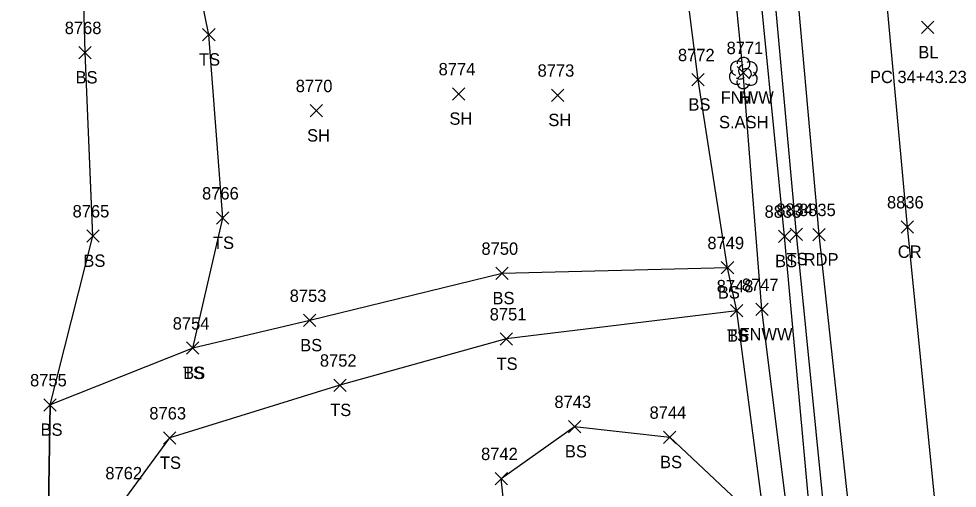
# Model space of a CAD drawing. Extents: x 1439173 to 1457902, y 641926 to 659889.
# Drawn here: x 1448201.4 to 1448353.5, y 645845.3 to 645921.3 of the extents above; entities that cross this region are included whole.
import ezdxf

# ---------------------------------------------------------------- set-up
doc = ezdxf.new("R2010")
doc.units = 0
for name, color, linetype in [('C_A', 7, 'Continuous'), ('C_C', 7, 'Continuous'), ('C_TIC', 7, 'Continuous'), ('L_A', 7, 'Continuous'), ('L_C', 7, 'Continuous'), ('L_I', 7, 'Continuous'), ('L_TIC', 7, 'Continuous'), ('LELB', 7, 'Continuous'), ('LFNC', 7, 'Continuous'), ('LSOGP', 7, 'Continuous'), ('LTD', 7, 'Continuous'), ('P_A', 7, 'Continuous'), ('P_I', 7, 'Continuous'), ('P_TIC', 7, 'Continuous'), ('PET', 7, 'Continuous'), ('PRC', 7, 'Continuous')]:
    doc.layers.add(name, color=color, linetype=linetype)

msp = doc.modelspace()

# ---------------------------------------------------------------- linework, layer by layer
at = {"layer": 'C_TIC'}
for points in [[(1448347.67, 645918.92), (1448349.67, 645920.92)], [(1448349.67, 645918.92), (1448347.67, 645920.92)]]:
    msp.add_lwpolyline(points, dxfattribs=at)
at = {"layer": 'L_TIC'}
for points in [[(1448231.2, 645917.75), (1448233.2, 645919.75)], [(1448233.2, 645917.75), (1448231.2, 645919.75)], [(1448211.16, 645914.85), (1448213.16, 645916.85)], [(1448213.16, 645914.85), (1448211.16, 645916.85)], [(1448310.47, 645910.46), (1448312.47, 645912.46)], [(1448312.47, 645910.46), (1448310.47, 645912.46)], [(1448317.79, 645911.6), (1448319.79, 645913.6)], [(1448319.79, 645911.6), (1448317.79, 645913.6)], [(1448271.69, 645908.17), (1448273.69, 645910.17)], [(1448273.69, 645908.17), (1448271.69, 645910.17)], [(1448287.73, 645907.95), (1448289.73, 645909.95)], [(1448289.73, 645907.95), (1448287.73, 645909.95)], [(1448248.63, 645905.45), (1448250.63, 645907.45)], [(1448250.63, 645905.45), (1448248.63, 645907.45)], [(1448233.46, 645888.07), (1448235.46, 645890.07)], [(1448235.46, 645888.07), (1448233.46, 645890.07)], [(1448212.43, 645885.17), (1448214.43, 645887.17)], [(1448214.43, 645885.17), (1448212.43, 645887.17)], [(1448324.49, 645885.12), (1448326.49, 645887.12)], [(1448326.49, 645885.12), (1448324.49, 645887.12)], [(1448326.4, 645885.44), (1448328.4, 645887.44)], [(1448328.4, 645885.44), (1448326.4, 645887.44)], [(1448315.24, 645880.04), (1448317.24, 645882.04)], [(1448317.24, 645880.04), (1448315.24, 645882.04)], [(1448315.24, 645880.04), (1448317.24, 645882.04)], [(1448317.24, 645880.04), (1448315.24, 645882.04)], [(1448278.71, 645879.12), (1448280.71, 645881.12)], [(1448280.71, 645879.12), (1448278.71, 645881.12)], [(1448316.75, 645873.06), (1448318.75, 645875.06)], [(1448318.75, 645873.06), (1448316.75, 645875.06)], [(1448316.75, 645873.06), (1448318.75, 645875.06)], [(1448318.75, 645873.06), (1448316.75, 645875.06)], [(1448320.82, 645873.28), (1448322.82, 645875.28)], [(1448322.82, 645873.28), (1448320.82, 645875.28)], [(1448247.56, 645871.5), (1448249.56, 645873.5)], [(1448249.56, 645871.5), (1448247.56, 645873.5)], [(1448279.4, 645868.5), (1448281.4, 645870.5)], [(1448281.4, 645868.5), (1448279.4, 645870.5)], [(1448228.6, 645867.02), (1448230.6, 645869.02)], [(1448230.6, 645867.02), (1448228.6, 645869.02)], [(1448228.6, 645867.02), (1448230.6, 645869.02)], [(1448230.6, 645867.02), (1448228.6, 645869.02)], [(1448252.45, 645861.02), (1448254.45, 645863.02)], [(1448254.45, 645861.02), (1448252.45, 645863.02)], [(1448205.48, 645857.83), (1448207.48, 645859.83)], [(1448207.48, 645857.83), (1448205.48, 645859.83)], [(1448290.45, 645854.33), (1448292.45, 645856.33)], [(1448292.45, 645854.33), (1448290.45, 645856.33)], [(1448224.86, 645852.48), (1448226.86, 645854.48)], [(1448226.86, 645852.48), (1448224.86, 645854.48)], [(1448224.86, 645852.48), (1448226.86, 645854.48)], [(1448226.86, 645852.48), (1448224.86, 645854.48)], [(1448305.87, 645852.59), (1448307.87, 645854.59)], [(1448307.87, 645852.59), (1448305.87, 645854.59)], [(1448278.57, 645845.9), (1448280.57, 645847.9)], [(1448280.57, 645845.9), (1448278.57, 645847.9)]]:
    msp.add_lwpolyline(points, dxfattribs=at)
at = {"layer": 'LELB'}
for points in [[(1448337.95, 645782.1), (1448329.85, 645838.3), (1448325.49, 645886.12), (1448320.47, 645936.99), (1448317.45, 645969.99), (1448311.41, 646020.08), (1448307.55, 646061.61), (1448301.17, 646067.05), (1448272.2, 646067.79), (1448241.59, 646073.84), (1448234.77, 646075.21)], [(1448410.33, 645213.44), (1448402.27, 645258.19), (1448399.36, 645272.36), (1448392.8, 645314.92), (1448385.07, 645365.3), (1448380.5, 645404.06), (1448377.54, 645422.2), (1448372.05, 645464.88), (1448368.58, 645502.26), (1448364, 645532.71), (1448358.67, 645579.24), (1448354.36, 645625.18), (1448350.77, 645657.17), (1448347.93, 645686.18), (1448344.39, 645713.89), (1448343.18, 645734.53), (1448337.95, 645782.1), (1448332.15, 645838.85), (1448327.4, 645886.44), (1448322.84, 645936.93), (1448319.75, 645969.88), (1448314.6, 646019.57), (1448310.3, 646060.99), (1448309.1, 646066.32)], [(1448213.43, 645886.17), (1448212.16, 645915.85), (1448211.27, 645949.01), (1448209.52, 645965.17), (1448214.86, 646002.8), (1448229.08, 646059.98)], [(1448229.6, 645868.02), (1448234.46, 645889.07), (1448232.2, 645918.75), (1448222.62, 645965.65), (1448228.25, 645999.39), (1448235.48, 646034.44)], [(1448339.89, 645520.89), (1448339.92, 645578.11), (1448333.87, 645624.59), (1448328.8, 645656.21), (1448317.36, 645666.31), (1448329.07, 645677.57), (1448315.21, 645683.79), (1448294.81, 645688.61), (1448295.37, 645705.22), (1448321.93, 645710.44), (1448330.01, 645716.85), (1448328.68, 645729.34), (1448327.94, 645753.22), (1448321.76, 645792.82), (1448323.51, 645829.69), (1448322.34, 645839.12), (1448317.75, 645874.06), (1448316.24, 645881.04), (1448311.47, 645911.46), (1448307.56, 645942.57)], [(1448316.24, 645881.04), (1448279.71, 645880.12), (1448248.56, 645872.5), (1448229.6, 645868.02), (1448206.48, 645858.83), (1448206.04, 645832.46), (1448206.44, 645810.63), (1448208.75, 645775.28), (1448204.12, 645751.82), (1448201.41, 645727.7)], [(1448317.75, 645874.06), (1448280.4, 645869.5), (1448253.45, 645862.02), (1448225.86, 645853.48)], [(1448336.06, 645140.2), (1448347.78, 645188.19), (1448329.58, 645240.38), (1448319.41, 645290.48), (1448316.16, 645334.61), (1448313.47, 645375.01), (1448308.43, 645400.21), (1448311.68, 645421.1), (1448304.27, 645468.4), (1448288.17, 645518.06), (1448281.93, 645570.61), (1448280.5, 645612.98), (1448272.49, 645660.63), (1448268.49, 645688.5), (1448256.19, 645727.72), (1448243.75, 645755.42), (1448248.82, 645791.95), (1448263.52, 645814.11), (1448281.92, 645824.69), (1448279.57, 645846.9), (1448291.45, 645855.33), (1448306.87, 645853.59), (1448322.34, 645839.12)], [(1448220.15, 645727.61), (1448223.17, 645760.45), (1448224, 645790.6), (1448221.58, 645815.81), (1448218.73, 645843.79), (1448225.86, 645853.48)]]:
    msp.add_lwpolyline(points, dxfattribs=at)
at = {"layer": 'LFNC'}
msp.add_lwpolyline([(1448372.23, 645420.35), (1448366.05, 645474.35), (1448359.55, 645522.49), (1448354.03, 645579.28), (1448350.12, 645616.05), (1448350.08, 645624.6), (1448345.93, 645656.55), (1448344.63, 645677.79), (1448343.93, 645685.63), (1448341.99, 645700.46), (1448340.11, 645712.99), (1448337.33, 645734.42), (1448335.79, 645757.3), (1448331.24, 645795.41), (1448326.75, 645834.64), (1448321.82, 645874.28), (1448318.79, 645912.6), (1448315.81, 645942.84), (1448313.25, 645968.88), (1448307.85, 646014.51)], dxfattribs=at)
at = {"layer": 'LSOGP'}
msp.add_lwpolyline([(1448310.86, 645183.02), (1448302.17, 645236.64), (1448290.27, 645283.14), (1448289.19, 645330.88), (1448287.74, 645374.09), (1448284.5, 645403.65), (1448282.66, 645417.06), (1448270.94, 645450.87), (1448262.58, 645478.38), (1448261.16, 645517.2), (1448258.72, 645567.46), (1448251.76, 645610.82), (1448248.43, 645659.44), (1448239.66, 645686.69), (1448220.15, 645727.61), (1448201.4, 645727.7), (1448204.13, 645751.82), (1448208.75, 645775.28), (1448206.43, 645810.63), (1448206.04, 645832.47), (1448206.48, 645858.83), (1448213.43, 645886.16), (1448212.15, 645915.85), (1448211.27, 645949.01)], dxfattribs=at)
at = {"layer": 'LTD'}
msp.add_line((1448318.79, 645912.6), (1448318.79, 645912.6), dxfattribs=at)
msp.add_line((1448318.79, 645912.6), (1448318.79, 645912.6), dxfattribs=at)
msp.add_arc((1448318.83, 645914.03), 1.05, 335.5272, 180.9563, dxfattribs=at)
for centre, major_axis, ratio, start_param, end_param in [((1448317.99, 645913.26), (1.21, -0.51), 0.895232, 1.570796, 4.712389), ((1448318.58, 645913.06), (-0.208, -0.792), 0.645439, 3.141593, 6.283185), ((1448319.83, 645913.18), (-1.14, -0.48), 0.949671, 1.570796, 4.712389), ((1448317.7, 645911.89), (0.58, -1.04), 0.959034, 3.141593, 6.283185), ((1448319.29, 645912.43), (-0.5, 0.667), 0.989748, 3.141593, 6.283185), ((1448319.79, 645911.76), (-1.09, 0.79), 0.841452, 1.570796, 4.712389), ((1448318.79, 645911.1), (0.26, 1.06), 0.942809, 1.570796, 4.712389), ((1448318.33, 645911.85), (-0.625, -0.083), 0.423636, 0, 3.141593)]:
    msp.add_ellipse(centre, major_axis=major_axis, ratio=ratio, start_param=start_param, end_param=end_param, dxfattribs=at)
at = {"layer": 'P_TIC'}
for points in [[(1448344.39, 645886.63), (1448346.39, 645888.63)], [(1448346.39, 645886.63), (1448344.39, 645888.63)], [(1448330.09, 645885.39), (1448332.09, 645887.39)], [(1448332.09, 645885.39), (1448330.09, 645887.39)]]:
    msp.add_lwpolyline(points, dxfattribs=at)
at = {"layer": 'PET'}
msp.add_lwpolyline([(1448415.59, 645214.45), (1448407.8, 645259.58), (1448405.4, 645273.6), (1448398.38, 645316.04), (1448390.67, 645367.01), (1448385.5, 645404.88), (1448383.09, 645423.2), (1448377.71, 645465.59), (1448373.01, 645502.47), (1448369.4, 645533.38), (1448364.07, 645579.37), (1448359.32, 645626.09), (1448355.66, 645658.09), (1448352.76, 645687), (1448347.61, 645738.62), (1448343.09, 645781.34), (1448336.3, 645838.65), (1448331.09, 645886.39), (1448326.63, 645936.53)], dxfattribs=at)
at = {"layer": 'PRC'}
msp.add_lwpolyline([(1448432.04, 645191.01), (1448423.23, 645238.86), (1448418.18, 645266.5), (1448412.46, 645302.65), (1448405.18, 645350.69), (1448397.65, 645404.37), (1448395.39, 645422.98), (1448389.6, 645467.56), (1448383.62, 645518.18), (1448378.28, 645564.48), (1448373.77, 645604.55), (1448370.44, 645638.71), (1448365.01, 645690.62), (1448359.88, 645740), (1448355.44, 645783.01), (1448350.36, 645838.06), (1448345.39, 645887.63), (1448340.89, 645937.21)], dxfattribs=at)

# ---------------------------------------------------------------- texts
at = {"layer": 'C_A'}
msp.add_text('BL', height=2, dxfattribs=at).set_placement((1448347.16, 645914.92))
at = {"layer": 'C_C'}
msp.add_text('PC 34+43.23', height=2, dxfattribs=at).set_placement((1448339.32, 645910.92))
at = {"layer": 'L_A'}
for s, p in [('TS', (1448230.61, 645913.75)), ('BS', (1448210.6, 645910.85)), ('FNWW', (1448315.13, 645907.6)), ('H', (1448318.22, 645907.6)), ('BS', (1448309.91, 645906.46)), ('SH', (1448271.18, 645904.17)), ('SH', (1448287.21, 645903.95)), ('SH', (1448248.12, 645901.45)), ('TS', (1448232.87, 645884.07)), ('TS', (1448325.81, 645881.44)), ('BS', (1448211.87, 645881.17)), ('BS', (1448323.94, 645881.12)), ('BS', (1448314.68, 645876.04)), ('BS', (1448314.68, 645876.04)), ('BS', (1448278.16, 645875.12)), ('FNWW', (1448318.17, 645869.28)), ('TS', (1448316.16, 645869.06)), ('BS', (1448316.19, 645869.06)), ('BS', (1448247, 645867.5)), ('TS', (1448278.81, 645864.5)), ('TS', (1448228.01, 645863.02)), ('BS', (1448228.05, 645863.02)), ('TS', (1448251.86, 645857.02)), ('BS', (1448204.93, 645853.83)), ('BS', (1448289.89, 645850.33)), ('TS', (1448224.27, 645848.48)), ('TS', (1448224.27, 645848.48)), ('BS', (1448305.31, 645848.59))]:
    msp.add_text(s, height=2, dxfattribs=at).set_placement(p)
at = {"layer": 'L_C'}
msp.add_text('S.ASH', height=2, dxfattribs=at).set_placement((1448314.86, 645903.6))
at = {"layer": 'L_I'}
for s, p in [('8768', (1448208.85, 645918.85)), ('8771', (1448316.09, 645915.6)), ('8771', (1448316.09, 645915.6)), ('8772', (1448308.21, 645914.46)), ('8774', (1448269.43, 645912.17)), ('8773', (1448285.47, 645911.95)), ('8770', (1448246.28, 645909.45)), ('8766', (1448231.1, 645892.07)), ('8765', (1448210.12, 645889.17)), ('8833', (1448322.24, 645889.12)), ('8834', (1448324.14, 645889.44)), ('8750', (1448276.37, 645883.12)), ('8749', (1448312.98, 645884.04)), ('8749', (1448312.98, 645884.04)), ('8748', (1448314.49, 645877.06)), ('8748', (1448314.49, 645877.06)), ('8747', (1448318.56, 645877.28)), ('8753', (1448245.3, 645875.5)), ('8751', (1448277.71, 645872.5)), ('8754', (1448226.35, 645871.02)), ('8754', (1448226.35, 645871.02)), ('8752', (1448250.19, 645865.02)), ('8755', (1448203.23, 645861.83)), ('8743', (1448288.19, 645858.33)), ('8763', (1448222.56, 645856.48)), ('8763', (1448222.56, 645856.48)), ('8744', (1448303.61, 645856.59)), ('8742', (1448276.31, 645849.9)), ('8762', (1448215.43, 645846.79))]:
    msp.add_text(s, height=2, dxfattribs=at).set_placement(p)
at = {"layer": 'P_A'}
for s, p in [('RDP', (1448328.58, 645881.39)), ('CR', (1448343.83, 645882.63))]:
    msp.add_text(s, height=2, dxfattribs=at).set_placement(p)
at = {"layer": 'P_I'}
for s, p in [('8836', (1448342.08, 645890.63)), ('8835', (1448327.83, 645889.39))]:
    msp.add_text(s, height=2, dxfattribs=at).set_placement(p)

doc.saveas('drawing.dxf')
